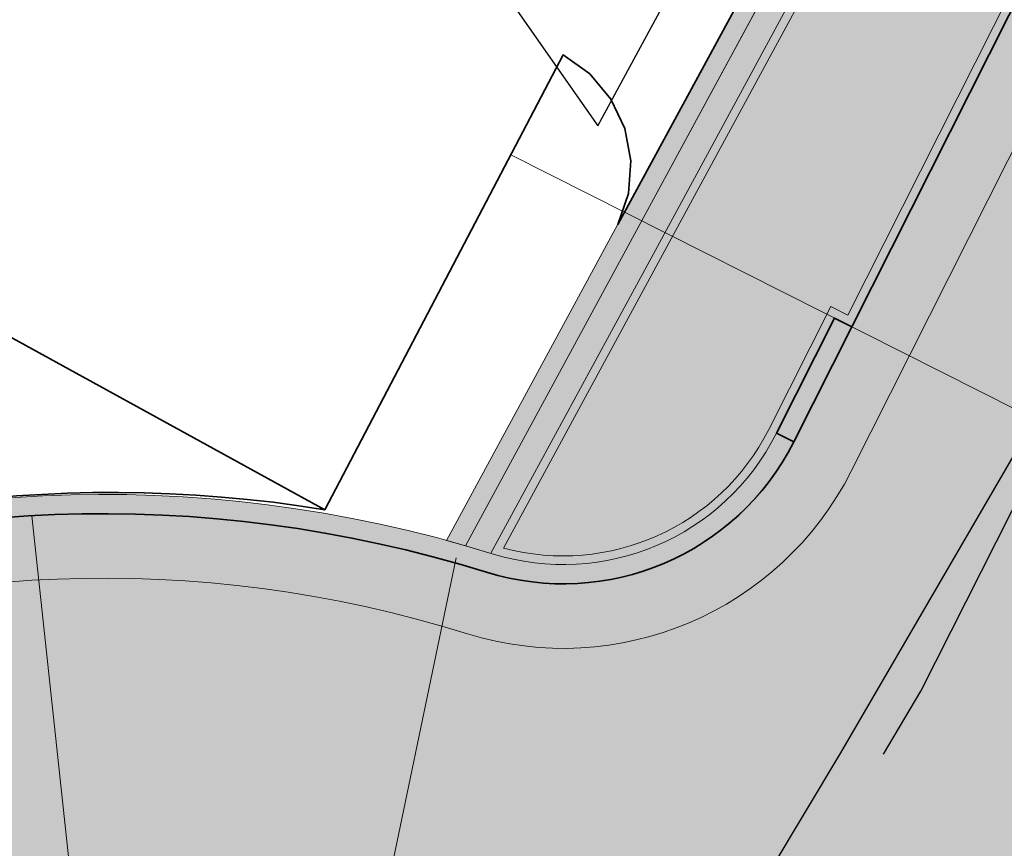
# Model space of a CAD drawing. Header units: metres. Extents: x 154038 to 155227, y 461678 to 462519.
# Tile 56 of 656: x 154312.49 to 154320.12, y 462064.43 to 462070.85. Entities that reach past the tile are written whole.
import ezdxf

# ---------------------------------------------------------------- set-up
doc = ezdxf.new("R2010")
doc.units = ezdxf.units.M
doc.linetypes.add('AM-AS', pattern=[16, 10, -2, 2, -2])
doc.linetypes.add('VH-OPSLUITBAND_100X200', pattern=[16, 8, -2, 4, -2])
for name, color, linetype in [('B-WE-OG-TOPOGRAFIE_KAVEL_ENTREE-S', 252, 'Continuous'), ('N-PV-WEG_RIJBAAN-350M-H', 14, 'AM-AS'), ('N-PV-WEG_RIJBAAN-AS-G', 40, 'AM-AS')]:
    doc.layers.add(name, color=color, linetype=linetype)
for name, color, linetype, lineweight in [('N-PV-KG-WERKGRENS-G', 1, 'Continuous', 35), ('N-WE-KG-WERKGRENS-G', 1, 'Continuous', 35), ('N-WE-VH-KANTOPSLUITING_ELEMENT_VERLOOPBAND-G', 252, 'Continuous', 35), ('N-WE-VH-KANTOPSLUITING_OPSLUITBAND_150X250-G', 140, 'VH-OPSLUITBAND_100X200', 0), ('N-WE-VH-KANTOPSLUITING_TROTTOIRBAND_130 150-G', 2, 'Continuous', 0), ('N-WE-VH-KANTVERHARDING_MOLGOOT-G', 6, 'Continuous', 18), ('N-WE-VH-KANTVERHARDING_TROTTOIR-ROLLAAG-G', 62, 'Continuous', 18), ('N-WE-VH-KANTVERHARDING_TROTTOIR-STREKLAAG-G', 220, 'Continuous', 18), ('N-WE-VH-VERHARDING_STRAATBAKSTEEN-TROTTOIR-HV_DF-G', 2, 'Continuous', 18), ('N-WE-VH-VERHARDING_STRAATBAKSTEEN_Rijbaan-KV_DF-G', 160, 'Continuous', 35)]:
    doc.layers.add(name, color=color, linetype=linetype, lineweight=lineweight)
for name, color, linetype, lineweight, true_color in [('N-WE-VH-KANTOPSLUITING_OPSLUITBAND_150X250-V', 7, 'Continuous', 5, 0xbbbcbc), ('N-WE-VH-KANTOPSLUITING_TROTTOIRBAND_130 150-V', 7, 'Continuous', 5, 0xa7a8aa), ('N-WE-VH-KANTVERHARDING_MOLGOOT-V', 7, 'Continuous', 18, 0xb76059), ('N-WE-VH-VERHARDING_STRAATBAKSTEEN-TROTTOIR-HV_DF-V', 7, 'Continuous', 18, 0xd14124), ('N-WE-VH-VERHARDING_STRAATBAKSTEEN_Rijbaan-KV_DF-V', 7, 'Continuous', 18, 0xb33d26)]:
    doc.layers.add(name, color=color, linetype=linetype, lineweight=lineweight, true_color=true_color)
doc.layers.add('X-XX-AL-PROFIEL-H', color=21, linetype='Continuous', lineweight=18, plot=False)

# ---------------------------------------------------------------- blocks, each defined once
blk = doc.blocks.new('*U24')
at = {"ltscale": 0.0001}
blk.add_lwpolyline([(-1.276109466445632, -1.327303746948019), (-0.0261094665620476, -3.827303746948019), (1.223890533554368, -1.327303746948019)], close=True, dxfattribs=at)

msp = doc.modelspace()

# ---------------------------------------------------------------- hatches: boundary and pattern name
at = {"layer": 'N-WE-VH-KANTOPSLUITING_OPSLUITBAND_150X250-V'}
h = msp.add_hatch(color=256, dxfattribs=at)
h.dxf.hatch_style = 1
h.paths.add_polyline_path([(154315.943960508, 462066.775494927), (154317.2539666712, 462069.1918460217), (154319.2484617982, 462072.8737600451), (154319.3353326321, 462073.0296165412), (154324.5253675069, 462082.598774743), (154324.5702843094, 462082.7012771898), (154326.2930744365, 462086.2707704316), (154328.1354018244, 462090.0857785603), (154332.4992013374, 462100.0297816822), (154332.5254885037, 462100.1033857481), (154334.048701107, 462103.988377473), (154335.4398192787, 462107.5561158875), (154335.4886986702, 462107.6698136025), (154339.0266248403, 462118.0041763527), (154339.0567207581, 462118.1234453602), (154340.2928900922, 462122.320624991), (154341.3463285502, 462125.8977181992), (154341.3692853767, 462125.9686756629), (154341.3814808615, 462126.0174576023), (154344.0196204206, 462136.4710106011), (154344.0429276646, 462136.56734721), (154344.9395991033, 462140.1929319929), (154345.5848340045, 462142.7976121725), (154348.2498135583, 462153.4214753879), (154349.2596157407, 462157.5129992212), (154350.0854324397, 462160.8532578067), (154350.1013661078, 462160.9150007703), (154352.7637886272, 462171.5226683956), (154352.7667403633, 462171.5393949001), (154353.6323838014, 462174.9350737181), (154354.4980063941, 462178.3431477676), (154354.586376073, 462178.7820505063), (154355.8385498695, 462183.8087338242), (154357.034570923, 462188.6088183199), (154357.0668510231, 462188.7390147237), (154357.1002998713, 462189.0211000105), (154357.0575413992, 462189.3123198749), (154356.9408201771, 462189.5827433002), (154356.757010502, 462189.8139504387), (154356.5198016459, 462189.9886750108), (154356.2543558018, 462190.0912843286), (154355.0689278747, 462190.3867459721), (154355.7455182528, 462192.9443334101), (154356.0364051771, 462194.5418731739), (154356.8268844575, 462194.5863376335), (154356.8100013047, 462194.7356250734), (154355.91, 462194.6849999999), (154355.599, 462192.9770000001), (154354.885, 462190.278), (154356.209, 462189.948), (154356.447, 462189.8560000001), (154356.652, 462189.705), (154356.811, 462189.505), (154356.912, 462189.271), (154356.949, 462189.019), (154356.919, 462188.766), (154356.889, 462188.645), (154355.693, 462183.845), (154354.44, 462178.815), (154354.3516983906, 462178.3764353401), (154353.487, 462174.972), (154352.6199999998, 462171.570999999), (154352.617, 462171.5539999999), (154349.956, 462160.952), (154349.94, 462160.8900000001), (154349.114, 462157.5489999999), (154348.1042517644, 462153.4576947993), (154345.4392879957, 462142.833894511), (154344.794, 462140.2289999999), (154343.8972234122, 462136.6029901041), (154343.874, 462136.507), (154341.236, 462126.0540000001), (154341.225, 462126.0100000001), (154341.203, 462125.942), (154340.149, 462122.363), (154338.912, 462118.1629999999), (154338.8827015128, 462118.0468911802), (154335.3486359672, 462107.7238054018), (154335.301, 462107.613), (154333.909, 462104.043), (154332.385, 462100.156), (154332.3597193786, 462100.0852142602), (154327.9991415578, 462090.1485525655), (154326.158, 462086.336), (154324.434, 462082.764), (154324.390508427, 462082.6647499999), (154319.203889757, 462073.1018904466), (154319.117, 462072.9459999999), (154317.1220747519, 462069.2632919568), (154315.7957965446, 462066.8169265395)])
h = msp.add_hatch(color=256, dxfattribs=at)
h.dxf.hatch_style = 1
h.paths.add_polyline_path([(154318.9367797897, 462068.4726069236), (154318.4868026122, 462067.5799993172), (154318.3528601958, 462067.6475218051), (154318.803009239, 462068.5404714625)])
at = {"layer": 'N-WE-VH-KANTOPSLUITING_TROTTOIRBAND_130 150-V'}
h = msp.add_hatch(color=256, dxfattribs=at)
h.dxf.hatch_style = 1
edge = h.paths.add_edge_path()
edge.add_arc((154316.7007223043, 462068.4799535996), 2.000000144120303, 252.7032247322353, 333.257784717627, ccw=False)
edge.add_arc((154313.1334630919, 462057.0210789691), 10.00129754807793, 72.70910643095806, 149.4192959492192)
edge.add_line((154304.5232118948, 462062.1092541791), (154281.4008986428, 462022.9723146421))
edge.add_line((154281.4008986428, 462022.9723146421), (154284.9895646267, 462020.85211158))
edge.add_line((154284.9895646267, 462020.85211158), (154283.8632318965, 462016.2799413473))
edge.add_line((154283.8632318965, 462016.2799413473), (154283.7182008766, 462016.3166251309))
edge.add_line((154283.7182008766, 462016.3166251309), (154284.8172414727, 462020.7796980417))
edge.add_line((154284.8172414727, 462020.7796980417), (154281.1954543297, 462022.9194692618))
edge.add_line((154281.1954543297, 462022.9194692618), (154304.2231416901, 462061.8962445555))
edge.add_arc((154313.1332879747, 462057.0098645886), 10.16205766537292, 72.72686998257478, 151.259360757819, ccw=False)
edge.add_arc((154316.700722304, 462068.4799536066), 1.85000015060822, 252.7032249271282, 333.2586910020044)
edge.add_line((154318.3528597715, 462067.6475220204), (154318.4868026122, 462067.5799993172))
at = {"layer": 'N-WE-VH-KANTVERHARDING_MOLGOOT-V'}
h = msp.add_hatch(color=256, dxfattribs=at)
h.dxf.hatch_style = 1
edge = h.paths.add_edge_path()
edge.add_line((154353.9603339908, 462153.7867322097), (154355.7628846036, 462164.1322223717))
edge.add_line((154355.7628846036, 462164.1322223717), (154352.1387758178, 462165.04183881))
edge.add_line((154352.1387758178, 462165.04183881), (154342.0407687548, 462124.7020604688))
edge.add_line((154342.0407687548, 462124.7020604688), (154335.4473333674, 462104.7467881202))
edge.add_line((154335.4473333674, 462104.7467881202), (154327.4245828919, 462085.3096333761))
edge.add_line((154327.4245828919, 462085.3096333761), (154318.4863874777, 462067.5791758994))
edge.add_arc((154316.7003034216, 462068.4804011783), 2.000575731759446, 251.8420764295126, 333.22532556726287, ccw=False)
edge.add_arc((154313.133468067, 462057.0210730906), 10.0013048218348, 72.88444778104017, 149.4192810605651)
edge.add_line((154304.52321193, 462062.1092542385), (154281.4008986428, 462022.9723146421))
edge.add_line((154281.4008986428, 462022.9723146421), (154281.8313814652, 462022.7179830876))
edge.add_line((154281.8313814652, 462022.7179830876), (154304.9536947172, 462061.8549226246))
edge.add_arc((154313.1328683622, 462057.0226231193), 9.500000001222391, 72.70322324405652, 149.4251791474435, ccw=False)
edge.add_arc((154316.700722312, 462068.4799534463), 2.49999999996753, 252.7032232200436, 333.2439932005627)
edge.add_line((154318.9330516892, 462067.3544733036), (154327.8795577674, 462085.1014164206))
edge.add_line((154327.8795577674, 462085.1014164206), (154335.9164138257, 462104.5727455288))
edge.add_line((154335.9164138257, 462104.5727455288), (154342.5212965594, 462124.562663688))
edge.add_line((154342.5212965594, 462124.562663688), (154352.5023382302, 462164.435079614))
edge.add_line((154352.5023382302, 462164.435079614), (154355.1934000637, 462163.7766586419))
edge.add_line((154355.1934000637, 462163.7766586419), (154353.4753339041, 462153.9082843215))
edge.add_line((154353.4753339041, 462153.9082843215), (154345.8849911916, 462123.5868862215))
edge.add_line((154345.8849911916, 462123.5868862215), (154339.1999770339, 462103.3544473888))
edge.add_line((154339.1999770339, 462103.3544473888), (154331.0643818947, 462083.6438977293))
edge.add_line((154331.0643818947, 462083.6438977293), (154321.4475125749, 462064.5671731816))
edge.add_line((154321.4475125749, 462064.5671731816), (154318.8886288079, 462060.2407197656))
edge.add_line((154318.8886288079, 462060.2407197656), (154316.4648734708, 462061.674251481))
edge.add_arc((154313.6649621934, 462056.9402788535), 5.499999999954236, 59.39777921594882, 149.4251789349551)
edge.add_line((154308.9296511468, 462059.7379259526), (154294.9713985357, 462036.112119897))
edge.add_arc((154299.7067095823, 462033.3144727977), 5.500000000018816, 149.4251789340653, 239.278439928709)
edge.add_line((154296.8969441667, 462028.5863422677), (154310.0954543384, 462020.7429214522))
edge.add_arc((154317.2452423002, 462033.5494498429), 14.66719595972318, 240.8257072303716, 248.928788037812)
edge.add_line((154311.9719746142, 462019.8629862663), (154334.2136220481, 462010.6888172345))
edge.add_arc((154336.310842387, 462015.7732706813), 5.500000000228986, 247.5849764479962, 256.0899883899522)
edge.add_line((154334.9886552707, 462010.434560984), (154350.479603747, 462006.5980660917))
edge.add_arc((154349.3978142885, 462002.2300308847), 4.500000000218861, 59.37977109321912, 76.08998839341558, ccw=False)
edge.add_line((154351.6898680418, 462006.102561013), (154352.3713960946, 462005.6991815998))
edge.add_arc((154355.1727951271, 462010.4322739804), 5.500000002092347, 239.3797710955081, 256.0899883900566)
edge.add_line((154353.8506080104, 462005.0935642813), (154356.8576089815, 462004.3488491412))
edge.add_line((154356.8576089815, 462004.3488491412), (154367.4052634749, 462001.6844520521))
edge.add_line((154367.4052634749, 462001.6844520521), (154370.4753142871, 462000.9089501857))
edge.add_arc((154371.819281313, 462006.2421981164), 5.499980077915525, 255.8560722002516, 334.798950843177)
edge.add_line((154376.7957691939, 462003.9003293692), (154378.8076092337, 462008.1754894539))
edge.add_arc((154373.8311063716, 462010.5173731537), 5.499999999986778, 334.7988763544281, 345.8749618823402)
edge.add_line((154379.1648164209, 462009.1751596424), (154402.0143723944, 462099.975099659))
edge.add_line((154402.0143723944, 462099.975099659), (154406.3783169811, 462098.8769249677))
edge.add_line((154406.3783169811, 462098.8769249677), (154396.8467126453, 462061.0000794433))
edge.add_line((154396.8467126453, 462061.0000794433), (154397.3315953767, 462060.8780600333))
edge.add_line((154397.3315953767, 462060.8780600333), (154406.9852191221, 462099.2397882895))
edge.add_line((154406.9852191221, 462099.2397882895), (154401.6515090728, 462100.5820018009))
edge.add_line((154401.6515090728, 462100.5820018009), (154378.6799336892, 462009.2971790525))
edge.add_arc((154373.8311063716, 462010.5173731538), 5.000000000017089, 334.79887635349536, 345.87496188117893, ccw=False)
edge.add_line((154378.3551998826, 462008.3883879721), (154376.3433598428, 462004.1132278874))
edge.add_arc((154371.8192663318, 462006.2422130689), 4.999999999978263, 255.8233322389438, 334.798876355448, ccw=False)
edge.add_line((154370.594703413, 462001.3944872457), (154356.9789372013, 462004.8339066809))
edge.add_line((154356.9789372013, 462004.8339066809), (154353.9708068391, 462005.5789015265))
edge.add_arc((154355.1727951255, 462010.4322739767), 4.999999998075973, 239.37977108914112, 256.08998839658, ccw=False)
edge.add_line((154352.6260687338, 462006.1294627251), (154351.944540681, 462006.5328421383))
edge.add_arc((154349.3978142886, 462002.2300308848), 5.000000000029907, 59.37977109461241, 76.08998839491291)
edge.add_line((154350.5998025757, 462007.0834033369), (154335.1088540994, 462010.9198982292))
edge.add_arc((154336.3108423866, 462015.7732706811), 4.999999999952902, 247.5849764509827, 256.0899883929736, ccw=False)
edge.add_line((154334.4042784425, 462011.1510402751), (154312.1571632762, 462020.327464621))
edge.add_arc((154317.2452423, 462033.549449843), 14.16719595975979, 240.8527758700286, 248.95229696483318, ccw=False)
edge.add_line((154310.3450331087, 462021.1762305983), (154297.1523773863, 462029.0161723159))
edge.add_arc((154299.7067095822, 462033.3144727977), 4.99999999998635, 149.425178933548, 239.2784399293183, ccw=False)
edge.add_line((154295.4018813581, 462035.8577883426), (154309.3601339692, 462059.4835943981))
edge.add_arc((154313.6649621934, 462056.9402788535), 4.999999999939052, 59.39777921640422, 149.425178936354, ccw=False)
edge.add_line((154316.2103360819, 462061.243890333), (154319.064452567, 462059.5558212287))
edge.add_line((154319.064452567, 462059.5558212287), (154321.8864262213, 462064.3270959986))
edge.add_line((154321.8864262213, 462064.3270959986), (154331.5193567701, 462083.4356807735))
edge.add_line((154331.5193567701, 462083.4356807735), (154339.669057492, 462103.1804047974))
edge.add_line((154339.669057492, 462103.1804047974), (154346.3655189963, 462123.4474894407))
edge.add_line((154346.3655189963, 462123.4474894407), (154353.9603339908, 462153.7867322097))
at = {"layer": 'N-WE-VH-VERHARDING_STRAATBAKSTEEN-TROTTOIR-HV_DF-V'}
h = msp.add_hatch(color=256, dxfattribs=at)
h.dxf.hatch_style = 1
edge = h.paths.add_edge_path()
edge.add_line((154354.3131578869, 462177.6153740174), (154353.6323838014, 462174.9350737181))
edge.add_line((154353.6323838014, 462174.9350737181), (154352.7637886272, 462171.5226683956))
edge.add_line((154352.7637886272, 462171.5226683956), (154350.1013661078, 462160.9150007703))
edge.add_line((154350.1013661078, 462160.9150007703), (154350.0945162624, 462160.89))
edge.add_line((154350.0945162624, 462160.89), (154349.2685162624, 462157.549))
edge.add_line((154349.2685162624, 462157.549), (154348.2498056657, 462153.4214439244))
edge.add_line((154348.2498056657, 462153.4214439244), (154345.5848418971, 462142.797643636))
edge.add_line((154345.5848418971, 462142.797643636), (154344.9396516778, 462140.1931445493))
edge.add_line((154344.9396516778, 462140.1931445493), (154344.0428750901, 462136.5671346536))
edge.add_line((154344.0428750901, 462136.5671346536), (154344.0195506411, 462136.4707341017))
edge.add_line((154344.0195506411, 462136.4707341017), (154341.3815506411, 462126.0177341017))
edge.add_line((154341.3815506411, 462126.0177341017), (154341.3466093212, 462125.8986715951))
edge.add_line((154341.3466093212, 462125.8986715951), (154340.2926093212, 462122.3196715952))
edge.add_line((154340.2926093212, 462122.3196715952), (154339.0563220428, 462118.1218652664))
edge.add_line((154339.0563220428, 462118.1218652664), (154339.0270235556, 462118.0057564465))
edge.add_line((154339.0270235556, 462118.0057564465), (154335.488076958, 462107.6683674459))
edge.add_line((154335.488076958, 462107.6683674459), (154335.4404409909, 462107.5575620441))
edge.add_line((154335.4404409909, 462107.5575620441), (154334.0490948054, 462103.9893816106))
edge.add_line((154334.0490948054, 462103.9893816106), (154332.5250948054, 462100.1023816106))
edge.add_line((154332.5250948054, 462100.1023816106), (154332.4975904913, 462100.0261109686))
edge.add_line((154332.4975904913, 462100.0261109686), (154328.1370126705, 462090.0894492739))
edge.add_line((154328.1370126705, 462090.0894492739), (154326.2936793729, 462086.2720238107))
edge.add_line((154326.2936793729, 462086.2720238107), (154324.5696793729, 462082.7000238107))
edge.add_line((154324.5696793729, 462082.7000238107), (154324.5236594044, 462082.5956254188))
edge.add_line((154324.5236594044, 462082.5956254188), (154319.3370407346, 462073.0327658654))
edge.add_line((154319.3370407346, 462073.0327658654), (154319.2486768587, 462072.874157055))
edge.add_line((154319.2486768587, 462072.874157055), (154317.2537516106, 462069.1914490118))
edge.add_line((154317.2537516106, 462069.1914490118), (154315.943960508, 462066.775494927))
edge.add_arc((154321.3199843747, 462084.358559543), 18.38656558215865, 252.9989822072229, 253.6713967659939)
edge.add_arc((154316.700722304, 462068.4799536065), 1.850000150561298, 252.7032249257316, 333.2586910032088)
edge.add_line((154318.3528597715, 462067.6475220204), (154318.803009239, 462068.5404714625))
edge.add_line((154318.803009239, 462068.5404714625), (154318.9367797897, 462068.4726069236))
edge.add_line((154318.9367797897, 462068.4726069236), (154323.0581881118, 462076.6481336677))
edge.add_line((154323.0581881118, 462076.6481336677), (154327.4245828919, 462085.3096333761))
edge.add_line((154327.4245828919, 462085.3096333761), (154335.4473333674, 462104.7467881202))
edge.add_line((154335.4473333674, 462104.7467881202), (154342.0407687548, 462124.7020604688))
edge.add_line((154342.0407687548, 462124.7020604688), (154352.1387758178, 462165.04183881))
edge.add_line((154352.1387758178, 462165.04183881), (154355.2282414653, 462177.3837156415))
edge.add_line((154355.2282414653, 462177.3837156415), (154358.2818795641, 462189.5824676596))
edge.add_line((154358.2818795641, 462189.5824676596), (154356.2637456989, 462190.0876546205))
edge.add_line((154356.2637456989, 462190.0876546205), (154356.5198016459, 462189.9886750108))
edge.add_line((154356.5198016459, 462189.9886750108), (154356.757010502, 462189.8139504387))
edge.add_line((154356.757010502, 462189.8139504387), (154356.9408201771, 462189.5827433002))
edge.add_line((154356.9408201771, 462189.5827433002), (154357.0575413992, 462189.3123198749))
edge.add_line((154357.0575413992, 462189.3123198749), (154357.1002998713, 462189.0211000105))
edge.add_line((154357.1002998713, 462189.0211000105), (154357.0668510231, 462188.7390147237))
edge.add_line((154357.0668510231, 462188.7390147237), (154357.050710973, 462188.6739165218))
edge.add_line((154357.050710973, 462188.6739165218), (154355.8385498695, 462183.8087338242))
edge.add_line((154355.8385498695, 462183.8087338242), (154354.586376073, 462178.7820505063))
edge.add_line((154354.586376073, 462178.7820505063), (154354.4980063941, 462178.3431477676))
edge.add_line((154354.4980063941, 462178.3431477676), (154354.3131578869, 462177.6153740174))
at = {"layer": 'N-WE-VH-VERHARDING_STRAATBAKSTEEN_Rijbaan-KV_DF-V'}
h = msp.add_hatch(color=256, dxfattribs=at)
h.dxf.hatch_style = 1
edge = h.paths.add_edge_path()
edge.add_line((154346.3655189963, 462123.4474894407), (154339.6690574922, 462103.1804047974))
edge.add_line((154339.6690574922, 462103.1804047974), (154331.5193567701, 462083.4356807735))
edge.add_line((154331.5193567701, 462083.4356807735), (154321.8864262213, 462064.3270959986))
edge.add_line((154321.8864262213, 462064.3270959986), (154319.064452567, 462059.5558212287))
edge.add_line((154319.064452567, 462059.5558212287), (154316.2103360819, 462061.243890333))
edge.add_arc((154313.6649621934, 462056.9402788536), 4.999999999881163, 59.39777921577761, 149.4251789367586)
edge.add_line((154309.3601339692, 462059.4835943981), (154295.4018813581, 462035.8577883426))
edge.add_arc((154299.7067095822, 462033.3144727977), 4.999999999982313, 149.425178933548, 239.2784399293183)
edge.add_line((154297.1523773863, 462029.0161723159), (154310.3450331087, 462021.1762305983))
edge.add_arc((154317.2452423, 462033.549449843), 14.16719595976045, 240.8527758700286, 248.9522969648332)
edge.add_line((154312.1571632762, 462020.327464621), (154334.4042784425, 462011.1510402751))
edge.add_arc((154336.3108423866, 462015.7732706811), 4.999999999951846, 247.5849764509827, 256.0899883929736)
edge.add_line((154335.1088540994, 462010.9198982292), (154350.5998025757, 462007.0834033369))
edge.add_arc((154349.3978142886, 462002.2300308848), 5.000000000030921, 59.37977109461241, 76.0899883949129, ccw=False)
edge.add_line((154351.944540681, 462006.5328421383), (154352.6260687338, 462006.1294627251))
edge.add_arc((154355.1727951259, 462010.4322739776), 4.999999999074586, 239.3797710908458, 256.0899883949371)
edge.add_line((154353.9708068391, 462005.5789015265), (154356.9781779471, 462004.8340984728))
edge.add_line((154356.9781779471, 462004.8340984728), (154367.5271780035, 462002.1693614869))
edge.add_line((154367.5271780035, 462002.1693614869), (154370.594703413, 462001.3944872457))
edge.add_arc((154371.8192663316, 462006.2422130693), 5.000000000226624, 255.8233322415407, 334.7988763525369)
edge.add_line((154376.3433598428, 462004.1132278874), (154378.3551998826, 462008.3883879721))
edge.add_arc((154373.8311063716, 462010.5173731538), 5.000000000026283, 334.7988763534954, 345.8749618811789)
edge.add_line((154378.6799336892, 462009.2971790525), (154401.6515090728, 462100.5820018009))
edge.add_line((154401.6515090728, 462100.5820018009), (154406.9852191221, 462099.2397882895))
edge.add_line((154406.9852191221, 462099.2397882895), (154397.3315953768, 462060.8780600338))
edge.add_line((154397.3315953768, 462060.8780600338), (154396.6527595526, 462061.0488872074))
edge.add_line((154396.6527595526, 462061.0488872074), (154394.6715745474, 462053.1760217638))
edge.add_line((154394.6715745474, 462053.1760217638), (154395.3511736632, 462053.0050023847))
edge.add_line((154395.3511736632, 462053.0050023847), (154390.2256132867, 462032.6401919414))
edge.add_line((154390.2256132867, 462032.6401919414), (154389.5467596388, 462032.8109482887))
edge.add_line((154389.5467596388, 462032.8109482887), (154388.7372010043, 462029.5939109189))
edge.add_line((154388.7372010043, 462029.5939109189), (154389.4156288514, 462029.4214625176))
edge.add_line((154389.4156288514, 462029.4214625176), (154383.7651946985, 462006.9676746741))
edge.add_line((154383.7651946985, 462006.9676746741), (154376.807218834, 461992.1819759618))
edge.add_arc((154381.331312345, 461990.0529907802), 4.999999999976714, 154.7988763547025, 166.0156035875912)
edge.add_line((154376.4795044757, 461991.2612789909), (154371.1051861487, 461969.68365288))
edge.add_line((154371.1051861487, 461969.68365288), (154363.8723419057, 461953.1420104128))
edge.add_arc((154368.4536651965, 461951.1389210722), 5.000088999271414, 156.3836358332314, 248.3411709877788)
edge.add_line((154366.60823727, 461946.491848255), (154366.6592998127, 461946.4715747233))
edge.add_line((154366.6592998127, 461946.4715747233), (154352.2416857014, 461952.1958481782))
edge.add_arc((154354.0386536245, 461956.8622859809), 5.000473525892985, 248.939130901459, 336.380420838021)
edge.add_line((154358.6202168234, 461954.8587855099), (154365.8806715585, 461971.4635736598))
edge.add_line((154365.8806715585, 461971.4635736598), (154371.1315098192, 461992.5091953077))
edge.add_arc((154366.27970195, 461993.7174835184), 4.999999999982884, 346.0156035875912, 435.8233322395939)
edge.add_line((154367.5042648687, 461998.5652093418), (154356.1296396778, 462001.438503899))
edge.add_line((154356.1296396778, 462001.438503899), (154353.1565705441, 462002.1748154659))
edge.add_arc((154351.9545822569, 461997.321443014), 4.99999999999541, 76.08998839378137, 92.77818827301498)
edge.add_line((154351.7122345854, 462002.315566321), (154350.8803402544, 462002.2858641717))
edge.add_arc((154350.6379925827, 462007.2799874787), 4.999999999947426, 256.0899883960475, 272.778188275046, ccw=False)
edge.add_line((154349.4360042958, 462002.4266150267), (154337.7325265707, 462005.3251033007))
edge.add_arc((154337.2517312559, 462003.38375432), 1.999999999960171, 76.08998839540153, 165.7499673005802)
edge.add_line((154335.3132697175, 462003.8760620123), (154335.1888994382, 462003.3863540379))
edge.add_line((154335.1888994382, 462003.3863540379), (154331.809089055, 462004.2350527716))
edge.add_line((154331.809089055, 462004.2350527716), (154332.0188515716, 462005.1214022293))
edge.add_arc((154330.0726110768, 462005.5819974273), 1.999999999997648, 346.6854067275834, 427.584976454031)
edge.add_line((154330.8352366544, 462007.4308895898), (154310.3759552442, 462015.8698735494))
edge.add_arc((154317.2452423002, 462033.5494498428), 18.96719595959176, 240.6390520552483, 248.76667882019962, ccw=False)
edge.add_line((154307.9454396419, 462017.0186243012), (154294.2962136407, 462025.129890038))
edge.add_arc((154292.7636143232, 462022.5509097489), 2.999999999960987, 59.27843992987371, 165.8531268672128)
edge.add_line((154289.8545971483, 462023.2841348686), (154287.8359008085, 462015.2751044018))
edge.add_line((154287.8359008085, 462015.2751044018), (154283.8632318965, 462016.2799413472))
edge.add_line((154283.8632318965, 462016.2799413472), (154284.9895646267, 462020.85211158))
edge.add_line((154284.9895646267, 462020.85211158), (154281.4008986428, 462022.9723146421))
edge.add_line((154281.4008986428, 462022.9723146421), (154304.5232118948, 462062.1092541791))
edge.add_arc((154313.1334630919, 462057.0210789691), 10.00129754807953, 72.70910643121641, 149.419295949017, ccw=False)
edge.add_arc((154316.7007223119, 462068.4799534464), 2.000000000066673, 252.7032232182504, 333.2466271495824)
edge.add_line((154318.4866272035, 462067.5796514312), (154327.4245828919, 462085.3096333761))
edge.add_line((154327.4245828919, 462085.3096333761), (154335.4473333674, 462104.7467881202))
edge.add_line((154335.4473333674, 462104.7467881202), (154342.0407687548, 462124.7020604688))
edge.add_line((154342.0407687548, 462124.7020604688), (154352.1387758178, 462165.04183881))
edge.add_line((154352.1387758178, 462165.04183881), (154355.7628846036, 462164.1322223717))
edge.add_line((154355.7628846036, 462164.1322223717), (154353.9603339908, 462153.7867322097))
edge.add_line((154353.9603339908, 462153.7867322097), (154346.3655189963, 462123.4474894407))
edge = h.paths.add_edge_path(flags=17)
edge.add_arc((154735.5031688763, 462271.5015979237), 4.999999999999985, 125.9385176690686, 138.150287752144, ccw=False)
edge.add_line((154732.5685849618, 462275.549834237), (154735.8470371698, 462277.9263983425))
edge.add_arc((154736.4339539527, 462277.1167510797), 1.000000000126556, 44.27258667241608, 125.93851766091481, ccw=False)
edge.add_line((154737.1499807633, 462277.8148238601), (154732.334294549, 462282.9696525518))
edge.add_arc((154731.6182677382, 462282.2715797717), 1.000000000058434, -54.06148233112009, 44.272586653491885, ccw=False)
edge.add_line((154732.2051845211, 462281.4619325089), (154729.9240080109, 462279.8082978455))
edge.add_arc((154735.7931758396, 462271.7118252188), 9.999999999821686, 125.9385176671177, 159.8812514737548)
edge.add_line((154726.4033583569, 462275.1514949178), (154712.1371545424, 462236.2067526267))
edge.add_arc((154709.3202092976, 462237.2386535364), 3.000000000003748, 249.8812514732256, 339.8812514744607, ccw=False)
edge.add_line((154708.2883083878, 462234.4217082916), (154663.7725424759, 462250.7286845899))
edge.add_line((154663.7725424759, 462250.7286845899), (154656.1079703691, 462250.0630933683))
edge.add_line((154656.1079703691, 462250.0630933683), (154584.3613417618, 462276.2290524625))
edge.add_arc((154586.0632988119, 462280.9304984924), 5.000025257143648, 159.6304989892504, 250.09938210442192, ccw=False)
edge.add_line((154581.3759381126, 462282.6708726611), (154586.6440892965, 462297.0625800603))
edge.add_line((154586.6440892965, 462297.0625800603), (154545.8382322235, 462312.2135262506))
edge.add_line((154545.8382322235, 462312.2135262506), (154543.9238186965, 462307.0574598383))
edge.add_line((154543.9238186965, 462307.0574598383), (154578.6714521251, 462294.1558922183))
edge.add_arc((154577.6272265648, 462291.3434923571), 3.000000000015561, -20.21334639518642, 69.63036995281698, ccw=False)
edge.add_line((154580.442464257, 462290.3069419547), (154576.1003610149, 462278.5139286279))
edge.add_arc((154571.4082981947, 462280.2415126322), 5.000000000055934, 301.49318088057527, 339.7866536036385, ccw=False)
edge.add_arc((154579.2442544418, 462267.4509774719), 9.999999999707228, 121.4931808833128, 159.6303699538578)
edge.add_line((154569.869588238, 462270.9317293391), (154560.0751634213, 462244.5540653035))
edge.add_arc((154557.2717091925, 462245.6220748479), 2.999999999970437, 249.9106884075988, 339.14506041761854, ccw=False)
edge.add_line((154556.2412556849, 462242.8045998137), (154537.0470548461, 462249.8246199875))
edge.add_arc((154536.360085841, 462247.9463032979), 2.000000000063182, 69.9106884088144, 159.7067651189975)
edge.add_line((154534.484226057, 462248.6399531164), (154518.7866293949, 462206.1884314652))
edge.add_line((154518.7866293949, 462206.1884314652), (154517.1266457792, 462201.6684760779))
edge.add_line((154517.1266457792, 462201.6684760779), (154504.0308506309, 462166.2479160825))
edge.add_line((154504.0308506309, 462166.2479160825), (154508.5329932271, 462164.5833704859))
edge.add_line((154508.5329932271, 462164.5833704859), (154521.6305956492, 462200.0088186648))
edge.add_line((154521.6305956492, 462200.0088186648), (154523.2905399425, 462204.5286669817))
edge.add_line((154523.2905399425, 462204.5286669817), (154536.2906664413, 462239.6853322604))
edge.add_arc((154540.9803159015, 462237.9512077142), 5.000000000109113, 69.91068840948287, 159.706765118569, ccw=False)
edge.add_line((154542.6977384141, 462242.6469994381), (154554.4056087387, 462238.3650037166))
edge.add_arc((154557.1538001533, 462245.8775869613), 7.999466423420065, 249.90688527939, 339.6332798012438)
edge.add_line((154564.6531743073, 462243.093552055), (154574.4386699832, 462269.447448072))
edge.add_arc((154579.1259759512, 462267.7069990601), 5.000000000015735, 69.96311292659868, 159.6294766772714, ccw=False)
edge.add_line((154580.8391011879, 462272.4043602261), (154655.4630948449, 462245.1890275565))
edge.add_line((154655.4630948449, 462245.1890275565), (154663.1240823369, 462245.8543074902))
edge.add_line((154663.1240823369, 462245.8543074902), (154713.9613245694, 462227.2316535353))
edge.add_line((154713.9613245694, 462227.2316535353), (154727.5885351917, 462264.4320337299))
edge.add_arc((154730.4054804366, 462263.4001328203), 2.999999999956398, 69.882642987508, 159.8812514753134, ccw=False)
edge.add_line((154731.4373129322, 462266.2171031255), (154749.540967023, 462259.5858871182))
edge.add_line((154749.540967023, 462259.5858871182), (154751.0397480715, 462263.6249638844))
edge.add_line((154751.0397480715, 462263.6249638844), (154734.4045412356, 462269.7183000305))
edge.add_arc((154736.1283149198, 462274.4117704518), 5.000006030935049, 197.6182283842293, 249.83320066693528, ccw=False)
edge.add_arc((154733.2690260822, 462273.5037486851), 2.000000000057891, 138.1345799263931, 197.6182116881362, ccw=False)
edge.add_line((154731.7795971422, 462274.8385151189), (154731.7786818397, 462274.8374930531))
edge = h.paths.add_edge_path(flags=0)
edge.add_arc((154536.360085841, 462247.9463032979), 2.000000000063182, 69.9106884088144, 159.7067651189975, ccw=False)
edge.add_arc((154536.360085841, 462247.9463032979), 2.000000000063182, 69.9106884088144, 159.7067651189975)
edge = h.paths.add_edge_path(flags=0)
edge.add_arc((154735.7931758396, 462271.7118252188), 9.999999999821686, 125.93851766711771, 159.8812514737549, ccw=False)
edge.add_arc((154735.7931758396, 462271.7118252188), 9.999999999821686, 125.9385176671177, 159.8812514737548)
edge = h.paths.add_edge_path(flags=17)
edge.add_arc((154735.5031688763, 462271.5015979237), 4.999999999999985, 125.9385176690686, 138.150287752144)
edge.add_line((154731.7795971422, 462274.8385151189), (154731.7786818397, 462274.8374930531))
edge.add_arc((154733.2690260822, 462273.5037486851), 2.000000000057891, 138.134579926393, 197.6182116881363)
edge.add_arc((154736.1283149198, 462274.4117704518), 5.000006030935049, 197.6182283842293, 249.8332006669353)
edge.add_line((154751.0397480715, 462263.6249638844), (154734.4045412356, 462269.7183000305))
edge.add_line((154749.540967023, 462259.5858871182), (154751.0397480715, 462263.6249638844))
edge.add_line((154731.4373129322, 462266.2171031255), (154749.540967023, 462259.5858871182))
edge.add_arc((154730.4054804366, 462263.4001328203), 2.999999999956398, 69.88264298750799, 159.8812514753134)
edge.add_line((154713.9613245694, 462227.2316535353), (154727.5885351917, 462264.4320337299))
edge.add_line((154663.1240823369, 462245.8543074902), (154713.9613245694, 462227.2316535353))
edge.add_line((154655.4630948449, 462245.1890275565), (154663.1240823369, 462245.8543074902))
edge.add_line((154580.8391011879, 462272.4043602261), (154655.4630948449, 462245.1890275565))
edge.add_arc((154579.1259759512, 462267.7069990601), 5.000000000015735, 69.96311292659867, 159.6294766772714)
edge.add_line((154564.6531743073, 462243.093552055), (154574.4386699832, 462269.447448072))
edge.add_arc((154557.1538001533, 462245.8775869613), 7.999466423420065, 249.90688527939, 339.6332798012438)
edge.add_line((154542.6977384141, 462242.6469994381), (154554.4056087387, 462238.3650037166))
edge.add_arc((154540.9803159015, 462237.9512077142), 5.000000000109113, 69.9106884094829, 159.706765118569)
edge.add_line((154523.2905399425, 462204.5286669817), (154536.2906664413, 462239.6853322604))
edge.add_line((154521.6305956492, 462200.0088186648), (154523.2905399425, 462204.5286669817))
edge.add_line((154508.5329932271, 462164.5833704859), (154521.6305956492, 462200.0088186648))
edge.add_line((154504.0308506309, 462166.2479160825), (154508.5329932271, 462164.5833704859))
edge.add_line((154517.1266457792, 462201.6684760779), (154504.0308506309, 462166.2479160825))
edge.add_line((154518.7866293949, 462206.1884314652), (154517.1266457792, 462201.6684760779))
edge.add_line((154534.484226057, 462248.6399531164), (154518.7866293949, 462206.1884314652))
edge.add_arc((154536.360085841, 462247.9463032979), 2.000000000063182, 69.9106884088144, 159.7067651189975)
edge.add_line((154556.2412556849, 462242.8045998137), (154537.0470548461, 462249.8246199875))
edge.add_arc((154557.2717091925, 462245.6220748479), 2.999999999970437, 249.9106884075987, 339.1450604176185)
edge.add_line((154569.869588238, 462270.9317293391), (154560.0751634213, 462244.5540653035))
edge.add_arc((154579.2442544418, 462267.4509774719), 9.999999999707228, 121.4931808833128, 159.6303699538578)
edge.add_arc((154571.4082981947, 462280.2415126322), 5.000000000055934, 301.4931808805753, 339.7866536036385)
edge.add_line((154580.442464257, 462290.3069419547), (154576.1003610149, 462278.5139286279))
edge.add_arc((154577.6272265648, 462291.3434923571), 3.000000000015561, 339.7866536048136, 429.6303699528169)
edge.add_line((154543.9238186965, 462307.0574598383), (154578.6714521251, 462294.1558922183))
edge.add_line((154545.8382322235, 462312.2135262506), (154543.9238186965, 462307.0574598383))
edge.add_line((154586.6440892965, 462297.0625800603), (154545.8382322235, 462312.2135262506))
edge.add_line((154581.3759381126, 462282.6708726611), (154586.6440892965, 462297.0625800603))
edge.add_arc((154586.0632988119, 462280.9304984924), 5.000025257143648, 159.6304989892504, 250.0993821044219)
edge.add_line((154656.1079703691, 462250.0630933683), (154584.3613417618, 462276.2290524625))
edge.add_line((154663.7725424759, 462250.7286845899), (154656.1079703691, 462250.0630933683))
edge.add_line((154708.2883083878, 462234.4217082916), (154663.7725424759, 462250.7286845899))
edge.add_arc((154709.3202092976, 462237.2386535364), 3.000000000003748, 249.8812514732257, 339.8812514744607)
edge.add_line((154726.4033583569, 462275.1514949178), (154712.1371545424, 462236.2067526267))
edge.add_arc((154735.7931758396, 462271.7118252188), 9.999999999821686, 125.9385176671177, 159.8812514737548)
edge.add_line((154732.2051845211, 462281.4619325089), (154729.9240080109, 462279.8082978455))
edge.add_arc((154731.6182677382, 462282.2715797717), 1.000000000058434, 305.9385176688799, 404.2725866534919)
edge.add_line((154732.334294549, 462282.9696525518), (154737.1499807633, 462277.8148238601))
edge.add_arc((154736.4339539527, 462277.1167510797), 1.000000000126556, 44.27258667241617, 125.9385176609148)
edge.add_line((154735.8470371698, 462277.9263983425), (154732.5685849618, 462275.549834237))
edge = h.paths.add_edge_path(flags=0)
edge.add_arc((154736.1283149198, 462274.4117704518), 5.000006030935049, 197.6182283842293, 249.8332006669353)
edge.add_arc((154736.1283149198, 462274.4117704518), 5.000006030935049, 197.6182283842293, 249.8332006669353)
edge = h.paths.add_edge_path(flags=0)
edge.add_arc((154733.2690260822, 462273.5037486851), 2.000000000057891, 138.134579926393, 197.6182116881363)
edge.add_arc((154733.2690260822, 462273.5037486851), 2.000000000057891, 138.134579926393, 197.6182116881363)
edge = h.paths.add_edge_path(flags=0)
edge.add_line((154731.7795971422, 462274.8385151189), (154731.7786818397, 462274.8374930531))
edge.add_line((154731.7795971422, 462274.8385151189), (154731.7786818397, 462274.8374930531))
edge = h.paths.add_edge_path(flags=0)
edge.add_arc((154735.5031688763, 462271.5015979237), 4.999999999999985, 125.9385176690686, 138.150287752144)
edge.add_arc((154735.5031688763, 462271.5015979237), 4.999999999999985, 125.9385176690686, 138.150287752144)
edge = h.paths.add_edge_path(flags=0)
edge.add_line((154732.2051845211, 462281.4619325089), (154729.9240080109, 462279.8082978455))
edge.add_line((154732.2051845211, 462281.4619325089), (154729.9240080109, 462279.8082978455))
edge = h.paths.add_edge_path(flags=0)
edge.add_arc((154731.6182677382, 462282.2715797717), 1.000000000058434, 305.9385176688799, 404.2725866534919)
edge.add_arc((154731.6182677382, 462282.2715797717), 1.000000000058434, 305.9385176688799, 404.2725866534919)
edge = h.paths.add_edge_path(flags=0)
edge.add_line((154737.1499807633, 462277.8148238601), (154732.334294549, 462282.9696525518))
edge.add_line((154737.1499807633, 462277.8148238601), (154732.334294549, 462282.9696525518))
edge = h.paths.add_edge_path(flags=0)
edge.add_arc((154736.4339539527, 462277.1167510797), 1.000000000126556, 44.27258667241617, 125.9385176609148)
edge.add_arc((154736.4339539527, 462277.1167510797), 1.000000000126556, 44.27258667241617, 125.9385176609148)
edge = h.paths.add_edge_path(flags=0)
edge.add_line((154732.5685849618, 462275.549834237), (154735.8470371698, 462277.9263983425))
edge.add_line((154732.5685849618, 462275.549834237), (154735.8470371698, 462277.9263983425))
edge = h.paths.add_edge_path(flags=0)
edge.add_line((154556.2412556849, 462242.8045998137), (154537.0470548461, 462249.8246199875))
edge.add_line((154556.2412556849, 462242.8045998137), (154537.0470548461, 462249.8246199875))
edge = h.paths.add_edge_path(flags=0)
edge.add_arc((154557.2717091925, 462245.6220748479), 2.999999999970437, 249.9106884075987, 339.1450604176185)
edge.add_arc((154557.2717091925, 462245.6220748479), 2.999999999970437, 249.9106884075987, 339.1450604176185)
edge = h.paths.add_edge_path(flags=0)
edge.add_line((154569.869588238, 462270.9317293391), (154560.0751634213, 462244.5540653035))
edge.add_line((154569.869588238, 462270.9317293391), (154560.0751634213, 462244.5540653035))
edge = h.paths.add_edge_path(flags=0)
edge.add_arc((154579.2442544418, 462267.4509774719), 9.999999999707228, 121.4931808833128, 159.6303699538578)
edge.add_arc((154579.2442544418, 462267.4509774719), 9.999999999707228, 121.4931808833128, 159.6303699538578)
edge = h.paths.add_edge_path(flags=0)
edge.add_arc((154571.4082981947, 462280.2415126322), 5.000000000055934, 301.4931808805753, 339.7866536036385)
edge.add_arc((154571.4082981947, 462280.2415126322), 5.000000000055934, 301.4931808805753, 339.7866536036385)
edge = h.paths.add_edge_path(flags=0)
edge.add_line((154580.442464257, 462290.3069419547), (154576.1003610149, 462278.5139286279))
edge.add_line((154580.442464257, 462290.3069419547), (154576.1003610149, 462278.5139286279))
edge = h.paths.add_edge_path(flags=0)
edge.add_arc((154577.6272265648, 462291.3434923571), 3.000000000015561, 339.7866536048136, 429.6303699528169)
edge.add_arc((154577.6272265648, 462291.3434923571), 3.000000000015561, 339.7866536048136, 429.6303699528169)
edge = h.paths.add_edge_path(flags=0)
edge.add_line((154543.9238186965, 462307.0574598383), (154578.6714521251, 462294.1558922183))
edge.add_line((154543.9238186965, 462307.0574598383), (154578.6714521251, 462294.1558922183))
edge = h.paths.add_edge_path(flags=0)
edge.add_line((154545.8382322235, 462312.2135262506), (154543.9238186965, 462307.0574598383))
edge.add_line((154545.8382322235, 462312.2135262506), (154543.9238186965, 462307.0574598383))
edge = h.paths.add_edge_path(flags=0)
edge.add_line((154586.6440892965, 462297.0625800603), (154545.8382322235, 462312.2135262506))
edge.add_line((154586.6440892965, 462297.0625800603), (154545.8382322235, 462312.2135262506))
edge = h.paths.add_edge_path(flags=0)
edge.add_line((154581.3759381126, 462282.6708726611), (154586.6440892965, 462297.0625800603))
edge.add_line((154581.3759381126, 462282.6708726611), (154586.6440892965, 462297.0625800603))
edge = h.paths.add_edge_path(flags=0)
edge.add_arc((154586.0632988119, 462280.9304984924), 5.000025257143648, 159.6304989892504, 250.0993821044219)
edge.add_arc((154586.0632988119, 462280.9304984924), 5.000025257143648, 159.6304989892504, 250.0993821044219)
edge = h.paths.add_edge_path(flags=0)
edge.add_line((154656.1079703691, 462250.0630933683), (154584.3613417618, 462276.2290524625))
edge.add_line((154656.1079703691, 462250.0630933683), (154584.3613417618, 462276.2290524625))
edge = h.paths.add_edge_path(flags=0)
edge.add_line((154663.7725424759, 462250.7286845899), (154656.1079703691, 462250.0630933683))
edge.add_line((154663.7725424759, 462250.7286845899), (154656.1079703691, 462250.0630933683))
edge = h.paths.add_edge_path(flags=0)
edge.add_line((154708.2883083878, 462234.4217082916), (154663.7725424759, 462250.7286845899))
edge.add_line((154708.2883083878, 462234.4217082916), (154663.7725424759, 462250.7286845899))
edge = h.paths.add_edge_path(flags=0)
edge.add_arc((154709.3202092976, 462237.2386535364), 3.000000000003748, 249.8812514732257, 339.8812514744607)
edge.add_arc((154709.3202092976, 462237.2386535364), 3.000000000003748, 249.8812514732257, 339.8812514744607)
edge = h.paths.add_edge_path(flags=0)
edge.add_line((154726.4033583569, 462275.1514949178), (154712.1371545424, 462236.2067526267))
edge.add_line((154726.4033583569, 462275.1514949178), (154712.1371545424, 462236.2067526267))
edge = h.paths.add_edge_path(flags=0)
edge.add_line((154751.0397480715, 462263.6249638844), (154734.4045412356, 462269.7183000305))
edge.add_line((154751.0397480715, 462263.6249638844), (154734.4045412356, 462269.7183000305))
edge = h.paths.add_edge_path(flags=0)
edge.add_line((154749.540967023, 462259.5858871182), (154751.0397480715, 462263.6249638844))
edge.add_line((154749.540967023, 462259.5858871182), (154751.0397480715, 462263.6249638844))
edge = h.paths.add_edge_path(flags=0)
edge.add_line((154731.4373129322, 462266.2171031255), (154749.540967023, 462259.5858871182))
edge.add_line((154731.4373129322, 462266.2171031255), (154749.540967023, 462259.5858871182))
edge = h.paths.add_edge_path(flags=0)
edge.add_arc((154730.4054804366, 462263.4001328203), 2.999999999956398, 69.88264298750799, 159.8812514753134)
edge.add_arc((154730.4054804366, 462263.4001328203), 2.999999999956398, 69.88264298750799, 159.8812514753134)
edge = h.paths.add_edge_path(flags=0)
edge.add_line((154713.9613245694, 462227.2316535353), (154727.5885351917, 462264.4320337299))
edge.add_line((154713.9613245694, 462227.2316535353), (154727.5885351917, 462264.4320337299))
edge = h.paths.add_edge_path(flags=0)
edge.add_line((154663.1240823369, 462245.8543074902), (154713.9613245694, 462227.2316535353))
edge.add_line((154663.1240823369, 462245.8543074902), (154713.9613245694, 462227.2316535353))
edge = h.paths.add_edge_path(flags=0)
edge.add_line((154655.4630948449, 462245.1890275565), (154663.1240823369, 462245.8543074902))
edge.add_line((154655.4630948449, 462245.1890275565), (154663.1240823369, 462245.8543074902))
edge = h.paths.add_edge_path(flags=0)
edge.add_line((154580.8391011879, 462272.4043602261), (154655.4630948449, 462245.1890275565))
edge.add_line((154580.8391011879, 462272.4043602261), (154655.4630948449, 462245.1890275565))
edge = h.paths.add_edge_path(flags=0)
edge.add_arc((154579.1259759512, 462267.7069990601), 5.000000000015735, 69.96311292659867, 159.6294766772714)
edge.add_arc((154579.1259759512, 462267.7069990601), 5.000000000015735, 69.96311292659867, 159.6294766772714)
edge = h.paths.add_edge_path(flags=0)
edge.add_line((154564.6531743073, 462243.093552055), (154574.4386699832, 462269.447448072))
edge.add_line((154564.6531743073, 462243.093552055), (154574.4386699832, 462269.447448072))
edge = h.paths.add_edge_path(flags=0)
edge.add_arc((154557.1538001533, 462245.8775869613), 7.999466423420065, 249.90688527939, 339.6332798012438)
edge.add_arc((154557.1538001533, 462245.8775869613), 7.999466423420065, 249.90688527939, 339.6332798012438)
edge = h.paths.add_edge_path(flags=0)
edge.add_line((154542.6977384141, 462242.6469994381), (154554.4056087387, 462238.3650037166))
edge.add_line((154542.6977384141, 462242.6469994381), (154554.4056087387, 462238.3650037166))
edge = h.paths.add_edge_path(flags=0)
edge.add_arc((154540.9803159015, 462237.9512077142), 5.000000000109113, 69.9106884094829, 159.706765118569)
edge.add_arc((154540.9803159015, 462237.9512077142), 5.000000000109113, 69.9106884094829, 159.706765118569)
edge = h.paths.add_edge_path(flags=0)
edge.add_line((154523.2905399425, 462204.5286669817), (154536.2906664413, 462239.6853322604))
edge.add_line((154523.2905399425, 462204.5286669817), (154536.2906664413, 462239.6853322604))
edge = h.paths.add_edge_path(flags=0)
edge.add_line((154521.6305956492, 462200.0088186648), (154523.2905399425, 462204.5286669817))
edge.add_line((154521.6305956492, 462200.0088186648), (154523.2905399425, 462204.5286669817))
edge = h.paths.add_edge_path(flags=0)
edge.add_line((154508.5329932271, 462164.5833704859), (154521.6305956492, 462200.0088186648))
edge.add_line((154508.5329932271, 462164.5833704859), (154521.6305956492, 462200.0088186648))
edge = h.paths.add_edge_path(flags=0)
edge.add_line((154504.0308506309, 462166.2479160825), (154508.5329932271, 462164.5833704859))
edge.add_line((154504.0308506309, 462166.2479160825), (154508.5329932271, 462164.5833704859))
edge = h.paths.add_edge_path(flags=0)
edge.add_line((154517.1266457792, 462201.6684760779), (154504.0308506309, 462166.2479160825))
edge.add_line((154517.1266457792, 462201.6684760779), (154504.0308506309, 462166.2479160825))
edge = h.paths.add_edge_path(flags=0)
edge.add_line((154518.7866293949, 462206.1884314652), (154517.1266457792, 462201.6684760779))
edge.add_line((154518.7866293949, 462206.1884314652), (154517.1266457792, 462201.6684760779))
edge = h.paths.add_edge_path(flags=0)
edge.add_line((154534.484226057, 462248.6399531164), (154518.7866293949, 462206.1884314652))
edge.add_line((154534.484226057, 462248.6399531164), (154518.7866293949, 462206.1884314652))
edge = h.paths.add_edge_path(flags=17)
edge.add_line((154302.5191957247, 462047.9045891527), (154309.3601339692, 462059.4835943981))
edge.add_arc((154313.6649621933, 462056.9402788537), 4.999999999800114, 59.39777921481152, 149.4251789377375, ccw=False)
edge.add_line((154316.2103360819, 462061.243890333), (154319.064452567, 462059.5558212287))

# ---------------------------------------------------------------- linework, layer by layer
at = {"layer": 'N-PV-KG-WERKGRENS-G', "ltscale": 0.25}
msp.add_lwpolyline([(154301.753, 462074.255), (154314.852, 462067.055), (154316.7, 462070.58), (154316.907, 462070.433), (154317.07, 462070.238), (154317.178, 462070.009), (154317.224, 462069.759), (154317.205, 462069.506), (154317.123, 462069.266), (154319.182, 462073.063), (154319.238, 462073.165), (154321.759, 462077.813), (154324.312, 462082.52)], dxfattribs=at)
at = {"layer": 'N-PV-WEG_RIJBAAN-350M-H'}
msp.add_lwpolyline([(154317.1606849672, 462062.3435961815, 0.05066403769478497), (154339.7602939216, 462109.8053723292, 0.0214739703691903), (154344.9280035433, 462126.3797532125, -0.0002303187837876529), (154361.1236630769, 462191.1459608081, -1.231017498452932e-05)], format="xyb", dxfattribs=at)
at = {"layer": 'N-PV-WEG_RIJBAAN-AS-G'}
msp.add_lwpolyline([(154311.0380953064, 462051.3871496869), (154319.4724011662, 462065.6475205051), (154329.0169949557, 462084.5808740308), (154337.0891149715, 462104.1376390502), (154343.7226160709, 462124.2141717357), (154351.2685187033, 462154.3584578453, -0.0001392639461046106), (154361.069662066, 462193.5181724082)], format="xyb", dxfattribs=at)
at = {"layer": 'N-WE-KG-WERKGRENS-G', "ltscale": 0.25}
msp.add_lwpolyline([(154281.1954543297, 462022.9194692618), (154292.7092980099, 462042.4078569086), (154293.5184619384, 462043.777451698), (154304.2231416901, 462061.8962445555, -0.3163626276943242), (154314.852, 462067.055), (154316.7, 462070.58), (154316.907, 462070.433), (154317.07, 462070.238), (154317.178, 462070.009), (154317.224, 462069.759), (154317.205, 462069.506), (154317.123, 462069.266), (154319.182, 462073.063), (154319.238, 462073.165), (154321.759, 462077.813), (154324.312, 462082.52)], format="xyb", dxfattribs=at)
at = {"layer": 'N-WE-VH-KANTOPSLUITING_ELEMENT_VERLOOPBAND-G'}
msp.add_lwpolyline([(154318.3528597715, 462067.6475220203), (154318.803009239, 462068.5404714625), (154318.9367797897, 462068.4726069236), (154318.4868026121, 462067.5799993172)], close=True, dxfattribs=at)
at = {"layer": 'N-WE-VH-KANTOPSLUITING_OPSLUITBAND_150X250-G'}
msp.add_lwpolyline([(154324.390508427, 462082.6647499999), (154319.203889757, 462073.1018904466), (154319.117, 462072.9459999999), (154317.1220747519, 462069.2632919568), (154315.7957965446, 462066.8169265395), (154315.943960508, 462066.775494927), (154317.2539666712, 462069.1918460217), (154319.2484617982, 462072.8737600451), (154319.3353326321, 462073.0296165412), (154324.5253675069, 462082.598774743)], dxfattribs=at)
msp.add_lwpolyline([(154318.9367797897, 462068.4726069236), (154318.4868026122, 462067.5799993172), (154318.3528601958, 462067.6475218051), (154318.803009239, 462068.5404714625)], close=True, dxfattribs=at)
at = {"layer": 'N-WE-VH-KANTOPSLUITING_TROTTOIRBAND_130 150-G'}
msp.add_lwpolyline([(154318.4868026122, 462067.5799993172, -0.3667129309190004), (154316.1060799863, 462066.5703983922, 0.3477975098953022), (154304.5232118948, 462062.1092541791), (154281.4008986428, 462022.9723146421), (154284.9895646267, 462020.85211158), (154283.8632318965, 462016.2799413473), (154283.7182008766, 462016.3166251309), (154284.8172414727, 462020.7796980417), (154281.1954543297, 462022.9194692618), (154304.2231416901, 462061.8962445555, -0.3567355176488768), (154316.1506781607, 462066.7136150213, 0.3667174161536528), (154318.3528597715, 462067.6475220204)], format="xyb", close=True, dxfattribs=at)
at = {"layer": 'N-WE-VH-KANTVERHARDING_MOLGOOT-G'}
msp.add_lwpolyline([(154342.0407687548, 462124.7020604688), (154335.4473333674, 462104.7467881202), (154327.4245828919, 462085.3096333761), (154318.4863874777, 462067.5791758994, -0.3708204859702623), (154316.0768495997, 462066.5794517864, 0.3469400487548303), (154304.52321193, 462062.1092542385), (154281.4008986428, 462022.9723146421), (154281.8313814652, 462022.7179830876), (154304.9536947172, 462061.8549226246, -0.347855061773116), (154315.9574194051, 462066.0930096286, 0.3666446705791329), (154318.9330516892, 462067.3544733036), (154327.8795577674, 462085.1014164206), (154335.9164138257, 462104.5727455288), (154342.5212965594, 462124.562663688)], format="xyb", dxfattribs=at)
at = {"layer": 'N-WE-VH-KANTVERHARDING_TROTTOIR-ROLLAAG-G'}
msp.add_lwpolyline([(154316.1396650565, 462066.7168451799), (154317.4297900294, 462069.0965247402), (154319.4237441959, 462072.7774401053), (154319.5105897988, 462072.9332513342), (154324.7051796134, 462082.5108077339), (154324.7519967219, 462082.6176467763), (154326.4731929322, 462086.1838375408), (154328.3170821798, 462090.0020798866), (154332.6851772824, 462099.9558715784), (154332.7128065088, 462100.0332334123), (154334.2349692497, 462103.915547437), (154335.6249116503, 462107.4802704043), (154335.675448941, 462107.5978245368), (154339.2185226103, 462117.9472232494), (154339.2496817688, 462118.0707058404), (154340.4847420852, 462122.2641200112)], dxfattribs=at)
at = {"layer": 'N-WE-VH-KANTVERHARDING_TROTTOIR-STREKLAAG-G'}
msp.add_lwpolyline([(154340.5487247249, 462122.2452756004), (154339.3140342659, 462118.0531172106), (154339.2825205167, 462117.9282293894), (154335.7377301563, 462107.5738161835), (154335.6866399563, 462107.4549759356), (154334.2970896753, 462103.89125862), (154332.7752770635, 462100.0098376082), (154332.74720026, 462099.9312225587), (154328.3776725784, 462089.9741663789), (154326.5332624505, 462086.1548454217), (154324.8125978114, 462082.5897560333), (154324.765146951, 462082.4814707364), (154319.5690380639, 462072.9011135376), (154319.4822008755, 462072.7453174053), (154317.4884271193, 462069.0647350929), (154316.2377408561, 462066.757801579, 0.3556230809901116), (154318.2932935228, 462067.6775345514), (154318.773551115, 462068.6302086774), (154318.9073216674, 462068.5623441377), (154322.9986281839, 462076.6781587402), (154327.3638892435, 462085.337409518), (154335.3847580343, 462104.7700054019), (154341.9766633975, 462124.7206470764)], format="xyb", dxfattribs=at)
at = {"layer": 'N-WE-VH-VERHARDING_STRAATBAKSTEEN-TROTTOIR-HV_DF-G'}
msp.add_lwpolyline([(154340.2926093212, 462122.3196715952), (154339.0563220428, 462118.1218652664), (154339.0270235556, 462118.0057564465), (154335.488076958, 462107.6683674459), (154335.4404409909, 462107.5575620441), (154334.0490948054, 462103.9893816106), (154332.5250948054, 462100.1023816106), (154332.4975904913, 462100.0261109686), (154328.1370126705, 462090.0894492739), (154326.2936793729, 462086.2720238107), (154324.5696793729, 462082.7000238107), (154324.5236594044, 462082.5956254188), (154319.3370407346, 462073.0327658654), (154319.2486768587, 462072.874157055), (154317.2537516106, 462069.1914490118), (154315.943960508, 462066.775494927, 0.002933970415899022), (154316.1506781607, 462066.7136150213, 0.3667174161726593), (154318.3528597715, 462067.6475220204), (154318.803009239, 462068.5404714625), (154318.9367797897, 462068.4726069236), (154323.0581881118, 462076.6481336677), (154327.4245828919, 462085.3096333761), (154335.4473333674, 462104.7467881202), (154342.0407687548, 462124.7020604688)], format="xyb", dxfattribs=at)
at = {"layer": 'N-WE-VH-VERHARDING_STRAATBAKSTEEN_Rijbaan-KV_DF-G'}
msp.add_lwpolyline([(154353.1565705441, 462002.1748154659, 0.07294497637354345), (154351.7122345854, 462002.315566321), (154350.8803402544, 462002.2858641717, -0.072944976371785), (154349.4360042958, 462002.4266150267), (154337.7325265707, 462005.3251033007, 0.4124764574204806), (154335.3132697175, 462003.8760620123), (154335.1888994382, 462003.3863540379), (154331.809089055, 462004.2350527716), (154332.0188515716, 462005.1214022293, 0.3684217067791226), (154330.8352366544, 462007.4308895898), (154310.3759552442, 462015.8698735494, -0.03547833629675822), (154307.9454396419, 462017.0186243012), (154294.2962136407, 462025.129890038, 0.5017164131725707), (154289.8545971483, 462023.2841348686), (154287.8359008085, 462015.2751044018), (154283.8632318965, 462016.2799413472), (154284.9895646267, 462020.85211158), (154281.4008986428, 462022.9723146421), (154304.5232118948, 462062.1092541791, -0.3477975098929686), (154316.1060799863, 462066.5703983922, 0.3666577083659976), (154318.4866272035, 462067.5796514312), (154327.4245828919, 462085.3096333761), (154335.4473333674, 462104.7467881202), (154342.0407687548, 462124.7020604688)], format="xyb", dxfattribs=at)
at = {"layer": 'X-XX-AL-PROFIEL-H'}
for points in [[(154316.2937116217, 462069.8050181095), (154322.9550657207, 462066.4469273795)], [(154313.6649621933, 462056.9402788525), (154312.5806800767, 462067.0070883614)], [(154315.8695769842, 462066.6825887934), (154313.9413383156, 462057.4080744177)]]:
    msp.add_lwpolyline(points, dxfattribs=at)

# ---------------------------------------------------------------- block references
at = {"layer": 'B-WE-OG-TOPOGRAFIE_KAVEL_ENTREE-S', "rotation": 241.5555671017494}
msp.add_blockref('*U24', (154318.7195723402, 462070.4754177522), dxfattribs=at)

doc.saveas('drawing.dxf')
